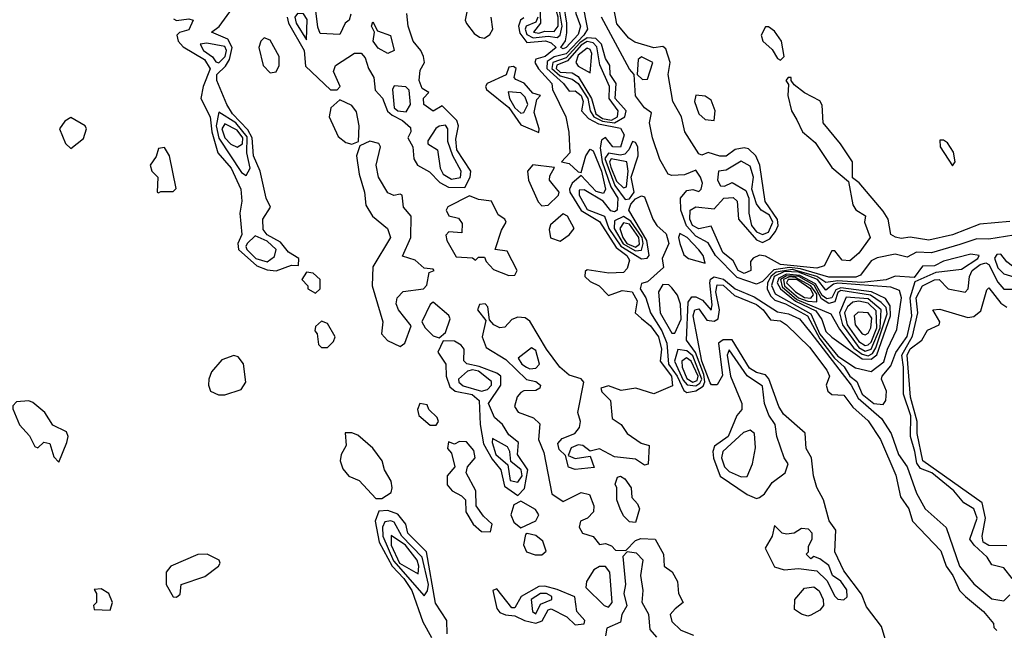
# Model space of a CAD drawing. Extents: x 2889633 to 3052318, y 540750 to 918690.
# Tile 652 of 656: x 2966085 to 2969346, y 861083 to 863107. Entities that reach past the tile are written whole.
import ezdxf

# ---------------------------------------------------------------- set-up
doc = ezdxf.new("R2010")
doc.units = 0

msp = doc.modelspace()

# ---------------------------------------------------------------- linework, layer by layer
at = {"layer": '0CON02XD'}
for points in [[(2967885, 863010), (2967877.5, 863015), (2967893, 863037), (2967896.9, 863063.1), (2967897.5, 863095), (2967886.9, 863156.9), (2967846.5, 863215), (2967865, 863252), (2967875, 863252), (2967880, 863245), (2967897.5, 863197.5), (2967922, 863165), (2967927.3, 863127.3), (2967942.9, 863085), (2967935, 863058), (2967895, 863014.3), (2967885, 863010)], [(2967805, 863062.5), (2967825, 863068.9), (2967855, 863067.8), (2967868.7, 863085), (2967868.4, 863115), (2967857.6, 863155), (2967835, 863180.8), (2967815, 863191.2), (2967807.6, 863155), (2967810, 863095), (2967787.5, 863065), (2967805, 863062.5)], [(2966935, 862273.8), (2966985, 862292.5), (2967008.3, 862291.7), (2967010, 862315), (2966975.9, 862335.9), (2966949.4, 862369.4), (2966905, 862393.3), (2966891.1, 862411.1), (2966890.6, 862445), (2966916.2, 862485), (2966902, 862515), (2966881.2, 862605), (2966859.4, 862655), (2966855.4, 862715.4), (2966841.2, 862741.2), (2966790, 862795), (2966771.2, 862825), (2966738.6, 862905), (2966738, 862925), (2966767.3, 862952.7), (2966780.5, 862975), (2966789.1, 863015), (2966775, 863042.5), (2966720, 863065), (2966745.8, 863084.2), (2966790, 863145)], [(2967569.2, 863149.2), (2967560.6, 863105), (2967564.5, 863094.5), (2967590.6, 863060.6), (2967608.3, 863048.3), (2967625, 863045.8), (2967642.5, 863057.5), (2967651.9, 863075), (2967646.2, 863115)], [(2967801.4, 863115), (2967795, 863098.9), (2967762.9, 863085), (2967758.9, 863075), (2967765, 863057.5), (2967786.1, 863046.1), (2967835, 863052.3), (2967865, 863047.8), (2967875.6, 863055), (2967881.6, 863085), (2967871, 863151)], [(2967948.6, 863165), (2967965.8, 863075), (2967953.5, 863055), (2967895, 862993.3), (2967855, 862983.1), (2967831.7, 862968.3), (2967831.1, 862945), (2967886, 862895), (2967905, 862870), (2967925, 862871.2), (2967945, 862855.8), (2967951.4, 862835), (2967946.2, 862805), (2967969.6, 862779.6), (2968001.8, 862761.8), (2968075, 862747.5), (2968087.1, 862725), (2968075, 862683.8), (2968050, 862685), (2968025, 862716.7), (2968012.3, 862707.7), (2968008.3, 862681.7), (2968014.1, 862635), (2968042.9, 862552.9), (2968066.4, 862515), (2968064.2, 862475.8), (2968055, 862470), (2968043.1, 862473.1), (2968017.5, 862505), (2967955, 862542.5), (2967938.3, 862541.7), (2967938.6, 862525), (2967965, 862477.8), (2968022.5, 862455), (2968036.9, 862415), (2968076.5, 862356.5), (2968145, 862313.8), (2968163.9, 862316.1), (2968170, 862325), (2968162.3, 862375), (2968102.5, 862475), (2968109.6, 862495), (2968125, 862512.5), (2968145, 862522.9), (2968155, 862520), (2968181.9, 862445), (2968195, 862424), (2968226.6, 862396.6), (2968235.7, 862365), (2968213.3, 862315), (2968217.5, 862285), (2968165, 862237.5), (2968145, 862232.5), (2968140, 862215), (2968159.2, 862185), (2968174.2, 862135), (2968211.5, 862075), (2968228.1, 862035), (2968234.4, 861965), (2968262.9, 861925), (2968285, 861878), (2968295, 861871.2), (2968325, 861876.7), (2968348.5, 861891.5), (2968354.2, 861905.8), (2968350.8, 861930.8), (2968323.7, 862003.7), (2968294.2, 862045), (2968299.4, 862170.6), (2968311.7, 862188.3), (2968325, 862188), (2968346.9, 862176.9), (2968375.7, 862144.3), (2968378.8, 862161.2), (2968370.6, 862235), (2968373.5, 862246.5), (2968385, 862254.3), (2968416.3, 862246.3), (2968455, 862214.4), (2968517.8, 862187.8), (2968595, 862138.8), (2968631.7, 862131.7), (2968667.5, 862115), (2968705, 862068.8)], [(2968658.8, 862775), (2968678, 862735), (2968719.3, 862699.3), (2968775, 862616.2), (2968830.7, 862570.7), (2968845, 862492.5), (2968855, 862476.7), (2968886.7, 862456.7), (2968883.3, 862435), (2968902, 862385), (2968865, 862333.3), (2968835, 862307.5), (2968809.3, 862309.3), (2968785, 862340), (2968775, 862340), (2968749.5, 862290.5), (2968725, 862283.1), (2968605, 862295.7), (2968555, 862323.3), (2968535, 862326.7), (2968515, 862316.7), (2968506.2, 862305), (2968506.7, 862275), (2968485, 862265.8), (2968464.3, 862275), (2968447.8, 862307.8), (2968414.2, 862335), (2968375, 862422.5), (2968335, 862414), (2968313.1, 862425), (2968304.4, 862445.6), (2968306.2, 862475), (2968325, 862486.2), (2968385, 862480), (2968417.5, 862515), (2968447.7, 862517.7), (2968461.2, 862505), (2968466.2, 862445), (2968525, 862377.5), (2968545, 862368), (2968570, 862380), (2968588.1, 862405), (2968596.9, 862425), (2968594.6, 862444.6), (2968554.5, 862504.5), (2968536.2, 862625), (2968523.3, 862655), (2968498.6, 862678.6), (2968485, 862682), (2968455, 862676.7), (2968425, 862654), (2968404.1, 862654.1), (2968365, 862666.7), (2968345, 862657.5), (2968335, 862662.5), (2968288.6, 862735), (2968277.5, 862785), (2968248.6, 862835), (2968232.5, 862925), (2968240, 862965), (2968225, 863010), (2968215, 863017.5), (2968185, 863013.3), (2968122.3, 863032.3), (2968102.5, 863045), (2968062.7, 863092.7), (2968053.3, 863145)], [(2966595, 863110), (2966605, 863103.8), (2966645, 863110), (2966660, 863105), (2966645, 863073.3), (2966615, 863063.8), (2966606.2, 863055), (2966610, 863035), (2966627, 863017), (2966697.5, 862975), (2966716, 862944), (2966693.1, 862885), (2966685.7, 862845), (2966716.5, 862785), (2966721.5, 862735), (2966741.4, 862665), (2966785.6, 862615), (2966817.5, 862545), (2966820.6, 862505), (2966814.3, 862465), (2966820.8, 862395), (2966807.8, 862365), (2966810, 862345), (2966871.1, 862291.1), (2966905, 862277.5), (2966935, 862273.8)], [(2966971.1, 863115), (2966975.6, 863095), (2967026.9, 863005), (2967032.1, 862952.1), (2967115, 862873.8), (2967136.4, 862873.6), (2967146.7, 862885), (2967124.2, 862935), (2967131.2, 862955), (2967194.1, 862995.9), (2967215.8, 862995.8), (2967229.7, 862979.7), (2967240, 862945), (2967258, 862915), (2967263, 862873), (2967287, 862847), (2967303.8, 862803.8), (2967319.3, 862790.7), (2967352.6, 862772.6), (2967379.2, 862749.2), (2967381.2, 862735), (2967371.2, 862715), (2967387.1, 862685), (2967390.8, 862645), (2967402.5, 862625), (2967442.3, 862602.3), (2967477.1, 862567.1), (2967505, 862552), (2967560, 862550), (2967577.1, 862585), (2967579.2, 862605), (2967532.5, 862675), (2967529.7, 862710.3), (2967538.1, 862755), (2967532.6, 862772.6), (2967485, 862821.2), (2967455, 862803.8), (2967423.8, 862825), (2967423, 862847), (2967440, 862865), (2967418.3, 862878.3), (2967408, 862905), (2967411.2, 862938.8), (2967426, 862965), (2967422.5, 862985), (2967414.2, 863005), (2967388, 863035), (2967372, 863085), (2967366.9, 863126.9)], [(2967035, 863040), (2967037, 863107), (2967025.5, 863125.5), (2967005, 863127.5), (2966996, 863115), (2967000.8, 863095), (2967035, 863040)], [(2967182, 863125), (2967176.7, 863105), (2967163.3, 863095), (2967145, 863057.5), (2967080.7, 863060.7), (2967072.3, 863082.3), (2967065.8, 863135.8)], [(2967755, 863112.5), (2967744.4, 863105.6), (2967737.8, 863085), (2967742.1, 863062.1), (2967765, 863030.8), (2967826.2, 863036.2), (2967845, 863030), (2967862.5, 863015), (2967825.8, 862985), (2967794.3, 862975.7), (2967791.2, 862965), (2967803.2, 862943.2), (2967847.5, 862895), (2967850, 862875), (2967894.2, 862785), (2967903.9, 862733.9), (2967907.5, 862665), (2967880, 862635), (2967905, 862630), (2967935, 862602.5), (2967945, 862600), (2967960, 862655), (2967975, 862677.5), (2967985, 862672.5), (2968012.7, 862605), (2968025.6, 862545), (2968019.1, 862530.9), (2967995, 862536.9), (2967945, 862590), (2967915.5, 862564.5), (2967905.8, 862545), (2967907.5, 862535), (2967944.5, 862474.5), (2968005, 862438), (2968061.2, 862351.2), (2968096, 862325), (2968105, 862310), (2968097.7, 862282.3), (2968085, 862268.8), (2968037, 862267), (2967965, 862277.5), (2967958.3, 862271.7), (2967957.5, 862255), (2967975, 862238.8), (2968004.4, 862224.4), (2968035, 862192.5), (2968080.6, 862209.4), (2968113.8, 862205), (2968130.8, 862175), (2968123.8, 862135), (2968145, 862116.2), (2968175, 862092.5), (2968201.5, 862055), (2968211.1, 862015), (2968206.9, 861975), (2968244.4, 861925), (2968247.1, 861892.9), (2968185, 861866.2), (2968125.8, 861885.8), (2968077.7, 861877.7), (2968035, 861893.3), (2968010, 861885), (2968013.6, 861873.6), (2968042.5, 861845), (2968047.5, 861785), (2968077.5, 861765), (2968097.5, 861735), (2968143, 861703), (2968170, 861695), (2968167, 861633), (2968155, 861630), (2968125, 861650), (2968055, 861657.5), (2968005, 861683.8), (2967975, 861676.7), (2967950, 861695), (2967935, 861698), (2967912.2, 861687.8), (2967901.7, 861661.7), (2967925, 861652.5), (2967975, 861660), (2967987.5, 861622.5), (2967925, 861616), (2967903.4, 861623.4), (2967892.5, 861662.5), (2967872.4, 861682.4), (2967867.7, 861702.3), (2967881.7, 861718.3), (2967923.3, 861735), (2967938.8, 861755), (2967942.5, 861775), (2967933.8, 861805), (2967953.3, 861905), (2967945, 861916.7), (2967905, 861928), (2967873.8, 861955), (2967830, 862015), (2967775, 862107.5), (2967758.8, 862118.8), (2967735, 862120.8), (2967715, 862112.9), (2967692.1, 862087.9), (2967675, 862085.6), (2967656, 862095), (2967641.7, 862111.7), (2967635.8, 862155), (2967626.7, 862165), (2967607.7, 862162.3), (2967601.2, 862145), (2967629.3, 862109.3), (2967617.3, 862055), (2967630.4, 862020.4), (2967695, 861980), (2967764, 861914), (2967795, 861907.5), (2967810, 861895), (2967807.5, 861885), (2967795, 861877.5), (2967755, 861876.7), (2967745, 861871.2), (2967733.2, 861856.8), (2967724.1, 861824.1), (2967735.7, 861805.7), (2967786.9, 861786.9), (2967807.7, 861767.7), (2967804, 861715), (2967821.7, 861671.7), (2967848, 861535), (2967885, 861510), (2967945, 861539.2), (2967972.9, 861532.9), (2967987.1, 861495), (2967985.8, 861475), (2967965.8, 861454.2), (2967942.5, 861445), (2967938, 861425), (2967948.8, 861405), (2967984.1, 861394.1), (2968005, 861367.5), (2968025, 861370), (2968045, 861362.5), (2968058.3, 861348.3), (2968093, 861347), (2968125, 861380), (2968142.5, 861387.5), (2968190, 861385), (2968217.5, 861335), (2968220, 861295), (2968246.4, 861276.4), (2968263.8, 861245), (2968266.7, 861205), (2968282.5, 861175), (2968256, 861154)], [(2969377.3, 862392.7), (2969295, 862378.8), (2969255, 862380), (2969198.6, 862361.4), (2969105, 862334), (2969055, 862336.2), (2969025, 862320), (2968985, 862330), (2968925, 862317.5), (2968905, 862307.5), (2968869.7, 862260.3), (2968855, 862253.1), (2968765, 862253.5), (2968670.8, 862280.8), (2968635, 862284.8), (2968582.9, 862277.1), (2968545, 862239.2), (2968525, 862230), (2968462, 862252), (2968389.2, 862325), (2968365, 862366.7), (2968325, 862389.4), (2968293.3, 862423.3), (2968274.4, 862475), (2968274, 862515), (2968295, 862540), (2968315, 862543.3), (2968335, 862537.5), (2968342.5, 862545), (2968346.7, 862565), (2968340, 862585), (2968325, 862607.5), (2968287.5, 862592.5), (2968245, 862590), (2968233.3, 862595), (2968205, 862643.3), (2968180.8, 862715), (2968171.2, 862765), (2968177.5, 862797.5), (2968154.1, 862814.1), (2968124.4, 862854.4), (2968120, 862925), (2968105, 862942.5), (2968012, 863115)], [(2967305, 862994.3), (2967272.6, 863012.6), (2967256.2, 863035), (2967260, 863065), (2967250, 863085), (2967255, 863100), (2967270, 863070), (2967313.8, 863053.8), (2967326, 863005), (2967305, 862994.3)], [(2968605, 862972.5), (2968617.5, 862985), (2968608.8, 863035), (2968585, 863068.8), (2968565, 863083.3), (2968555, 863082.5), (2968541.2, 863055), (2968546.7, 863035), (2968577.7, 863007.7), (2968595, 862977.5), (2968605, 862972.5)], [(2966915, 862930.8), (2966935, 862933.8), (2966944.2, 862955), (2966944.2, 862985), (2966915, 863038.8), (2966895, 863046.2), (2966884, 863035), (2966877.5, 863015), (2966891.9, 862955), (2966915, 862930.8)], [(2968055, 862764.7), (2968090, 862785), (2968093.8, 862805), (2968057.5, 862845), (2968061.2, 862895), (2968040.8, 862925), (2968040, 862955), (2968025, 862977.5), (2968012.5, 863025), (2967993.8, 863043.8), (2967965, 863046.2), (2967940.5, 863029.5), (2967895, 862980.3), (2967850.5, 862965), (2967848.2, 862945), (2967875, 862920), (2967915, 862909.4), (2967935, 862895.6), (2967966.6, 862845), (2967974.5, 862805), (2967987.1, 862785), (2968015, 862770), (2968055, 862764.7)], [(2966745, 862964), (2966765.5, 862985), (2966770, 863005), (2966765, 863018), (2966705, 863028.6), (2966682.5, 863025), (2966693.8, 863005), (2966723.3, 862983.3), (2966735, 862966.7), (2966745, 862964)], [(2968045, 862773.8), (2968065.4, 862785), (2968067.9, 862805), (2968037.1, 862845), (2968038.8, 862885), (2968006.9, 862956.9), (2967996.2, 863016.2), (2967985, 863030.4), (2967965, 863034.8), (2967945, 863022.5), (2967899.5, 862970.5), (2967863.8, 862956.2), (2967862.5, 862945), (2967875, 862932.8), (2967915, 862930), (2967935, 862918.5), (2967979.1, 862845), (2967993.3, 862795), (2968015, 862779.1), (2968045, 862773.8)], [(2967975, 862930), (2967980.6, 862995), (2967975, 863008.2), (2967965, 863012.5), (2967935, 862988.9), (2967926.8, 862965), (2967935, 862952.9), (2967975, 862930)], [(2968148.3, 862908.3), (2968165, 862910), (2968182.5, 862965), (2968145, 862983.3), (2968133.3, 862975), (2968130, 862925), (2968148.3, 862908.3)], [(2967805, 862732.5), (2967806.2, 862745), (2967788.8, 862798.8), (2967798.3, 862841.7), (2967810, 862855), (2967785, 862863.3), (2967756.4, 862896.4), (2967728.3, 862908.3), (2967723.3, 862915), (2967730, 862945), (2967721.2, 862951.2), (2967705, 862948.8), (2967695.9, 862924.1), (2967633.8, 862895), (2967628, 862885), (2967631.2, 862875), (2967705, 862815.7), (2967745, 862758), (2967805, 862732.5)], [(2969365, 862438), (2969265, 862428.8), (2969175, 862394), (2969096.4, 862376.4), (2969035, 862386), (2969005, 862381.2), (2968986.1, 862386.1), (2968970, 862395), (2968961.2, 862445), (2968945, 862472.5), (2968865.9, 862565.9), (2968843, 862583), (2968843.8, 862635), (2968804, 862695), (2968746.2, 862765), (2968743, 862823), (2968735, 862837.5), (2968684.4, 862864.4), (2968650.7, 862890.7), (2968640, 862905), (2968640, 862915), (2968630, 862915), (2968622.5, 862905), (2968631.7, 862891.7), (2968628.8, 862855), (2968641.2, 862805), (2968658.8, 862775)], [(2967365, 862801.2), (2967380, 862825), (2967375, 862873.3), (2967364.1, 862884.1), (2967325, 862887.5), (2967320, 862875), (2967326, 862815), (2967337.5, 862805), (2967365, 862801.2)], [(2967745, 862796.9), (2967755, 862799.2), (2967768.5, 862825), (2967759.8, 862849.8), (2967745, 862864.2), (2967702.5, 862867.5), (2967707.5, 862845), (2967725, 862814.4), (2967745, 862796.9)], [(2968385, 862772.5), (2968388.8, 862805), (2968375, 862840), (2968355, 862853.3), (2968325, 862856.7), (2968320, 862835), (2968334.2, 862794.2), (2968355, 862776.2), (2968385, 862772.5)], [(2967185, 862693.8), (2967207.5, 862702.5), (2967209.4, 862755), (2967201.2, 862801.2), (2967185, 862822.5), (2967145, 862841.2), (2967115.6, 862814.4), (2967110.6, 862785), (2967139.7, 862719.7), (2967165, 862700), (2967185, 862693.8)], [(2966255, 862680), (2966296.8, 862713.2), (2966306.2, 862745), (2966302.5, 862755), (2966255, 862782.5), (2966235, 862770), (2966216.7, 862745), (2966236.4, 862696.4), (2966255, 862680)], [(2966835, 862590), (2966848.1, 862615), (2966837.5, 862665), (2966838.3, 862718.3), (2966801.1, 862765), (2966745, 862800), (2966735.4, 862755), (2966745, 862714), (2966819.7, 862599.7), (2966835, 862590)], [(2966805, 862684), (2966822.9, 862695), (2966824.4, 862715), (2966805, 862740.6), (2966765, 862761.2), (2966754.4, 862745), (2966764.4, 862715), (2966785, 862694.2), (2966805, 862684)], [(2967515, 862578.6), (2967545, 862584), (2967547.5, 862605), (2967519.4, 862655), (2967503.1, 862703.1), (2967503.3, 862745), (2967495, 862756.7), (2967475, 862753.3), (2967463.8, 862746.2), (2967436.7, 862705), (2967437.5, 862695), (2967469.2, 862675), (2967478.1, 862615), (2967487.5, 862595), (2967515, 862578.6)], [(2966545, 862532.5), (2966552.5, 862537.5), (2966593, 862537), (2966603.3, 862546.7), (2966581.2, 862655), (2966565, 862682.5), (2966545, 862680), (2966536.7, 862653.3), (2966517.5, 862625), (2966522.5, 862605), (2966542.5, 862585), (2966540, 862535), (2966545, 862532.5)], [(2967345, 862023.3), (2967361.2, 862035), (2967381.7, 862091.7), (2967340, 862145), (2967332, 862165), (2967335.8, 862185), (2967355, 862205.8), (2967422.5, 862215), (2967433.3, 862226.7), (2967441.7, 862268.3), (2967457.5, 862275), (2967455, 862280), (2967425, 862283.3), (2967395, 862310), (2967353, 862323), (2967380.8, 862385), (2967382, 862455), (2967356, 862485), (2967352.5, 862525), (2967345, 862528.8), (2967323.9, 862523.9), (2967305, 862532.5), (2967273.8, 862585), (2967265.9, 862624.1), (2967280, 862685), (2967275, 862696.7), (2967245, 862703.8), (2967211.7, 862688.3), (2967200.8, 862655), (2967210, 862595), (2967227.5, 862535), (2967231.4, 862491.4), (2967254, 862455), (2967303.8, 862415), (2967313.3, 862385), (2967255, 862287.5), (2967252.5, 862225), (2967287.5, 862105), (2967284, 862065), (2967303.4, 862043.4), (2967345, 862023.3)], [(2968090.3, 862510.3), (2968105, 862513.3), (2968120, 862535), (2968110.3, 862585), (2968134, 862655), (2968132.5, 862685), (2968125, 862700), (2968115, 862702.5), (2968102.9, 862675), (2968088.9, 862661.1), (2968075, 862657.3), (2968035, 862664.4), (2968023.4, 862646.6), (2968056.6, 862556.6), (2968090.3, 862510.3)], [(2969175, 862622.5), (2969183.3, 862635), (2969177.7, 862667.7), (2969158.3, 862698.3), (2969145, 862707.5), (2969133, 862707), (2969133.3, 862685), (2969175, 862622.5)], [(2967815, 862490), (2967835, 862492), (2967870, 862525), (2967872, 862535), (2967840, 862575), (2967840.5, 862589.5), (2967857, 862617), (2967784.2, 862625.8), (2967767.5, 862605), (2967770.8, 862575), (2967802.6, 862502.6), (2967815, 862490)], [(2968085, 862549.4), (2968095, 862552.5), (2968100.8, 862605), (2968096, 862635), (2968044, 862646), (2968039.1, 862635), (2968042.7, 862617.3), (2968061.3, 862571.3), (2968085, 862549.4)], [(2968545, 862394.5), (2968565, 862401.9), (2968580, 862435), (2968568.9, 862458.9), (2968541.2, 862475), (2968525.8, 862495.8), (2968510, 862545), (2968515.6, 862585), (2968505, 862621.2), (2968475, 862638), (2968425, 862607.5), (2968400, 862605), (2968396.7, 862575), (2968406.4, 862556.4), (2968420, 862555), (2968445, 862566.7), (2968490.5, 862540.5), (2968500, 862515), (2968500, 862465), (2968508.5, 862425), (2968525, 862403.3), (2968545, 862394.5)], [(2967705, 862258.8), (2967725, 862260), (2967732.5, 862275), (2967699.3, 862339.3), (2967660, 862345), (2967681.2, 862408.8), (2967696.2, 862435), (2967692.5, 862445), (2967670, 862460), (2967647.5, 862505), (2967605, 862511.2), (2967575, 862523.3), (2967503.6, 862486.4), (2967497.5, 862475), (2967507, 862457), (2967538.3, 862448.3), (2967550.7, 862430.7), (2967550, 862400), (2967507, 862403), (2967497, 862393), (2967500, 862375), (2967530.7, 862320.7), (2967585, 862317.5), (2967595, 862310), (2967605, 862320), (2967625, 862320), (2967630, 862305), (2967655, 862278.8), (2967705, 862258.8)], [(2967875, 862372.5), (2967905, 862393.3), (2967921.2, 862415), (2967900, 862455), (2967885, 862463.3), (2967843.6, 862426.4), (2967839.3, 862410.7), (2967843.6, 862383.6), (2967875, 862372.5)], [(2968125, 862340.3), (2968145, 862342.9), (2968150.6, 862365), (2968146.4, 862385), (2968109.3, 862439.3), (2968085, 862454.4), (2968055, 862440), (2968053.6, 862415), (2968084.1, 862364.1), (2968125, 862340.3)], [(2968125, 862352.4), (2968137.7, 862362.3), (2968135.8, 862385), (2968105, 862428.5), (2968085, 862433.3), (2968072.7, 862415), (2968082.5, 862385), (2968096.2, 862365), (2968125, 862352.4)], [(2969464, 862214), (2969495, 862214.1), (2969565, 862258.8), (2969579.6, 862275), (2969585.9, 862295), (2969560, 862385), (2969535, 862422), (2969505, 862430.8), (2969485, 862429.2), (2969465, 862416.2), (2969431.2, 862375), (2969430, 862355), (2969445.3, 862305.3), (2969435, 862260), (2969425, 862256.2), (2969411.2, 862261.2), (2969354.4, 862304.4), (2969335, 862330), (2969321.7, 862328.3), (2969314, 862316), (2969325, 862283.8), (2969344.3, 862264.3), (2969425, 862240), (2969464, 862214)], [(2966905, 862304.4), (2966928.7, 862321.3), (2966934.2, 862345), (2966905, 862372.2), (2966865, 862390), (2966838.8, 862365), (2966834.2, 862355), (2966838, 862345), (2966867.5, 862315), (2966905, 862304.4)], [(2968355, 862300), (2968348.8, 862325), (2968335, 862343.3), (2968296.2, 862385), (2968271.7, 862398.3), (2968267.5, 862385), (2968271.2, 862365), (2968285, 862327.5), (2968300, 862315), (2968355, 862300)], [(2968945, 861831.2), (2968954, 861845), (2968956, 861875), (2968940, 861915), (2968941.2, 861925), (2968970.8, 861959.2), (2968986.6, 862003.4), (2969025, 862056.2), (2969039.6, 862125), (2969034.3, 862185), (2969051.2, 862238.8), (2969120.3, 862269.7), (2969205, 862280), (2969258.8, 862315), (2969262.5, 862325), (2969235, 862330), (2969145, 862306), (2969115, 862291.2), (2969075, 862290), (2969047.5, 862252.5), (2968985, 862256.7), (2968955, 862244.2), (2968873.9, 862236.1), (2968795, 862241.6), (2968755, 862235.5), (2968725.2, 862255.2), (2968645, 862278.2), (2968590.5, 862269.5), (2968573.8, 862256.2), (2968562.1, 862235), (2968560.6, 862215), (2968571.8, 862191.8), (2968586.7, 862176.7), (2968622, 862165), (2968694.7, 862124.7), (2968735, 862048.9), (2968784.3, 861984.3), (2968815.9, 861955.9), (2968834.7, 861924.7), (2968857.4, 861907.4), (2968875.7, 861865), (2968913.8, 861835), (2968945, 861831.2)], [(2969372.5, 861255), (2969345, 861290), (2969305, 861300), (2969290, 861325), (2969246, 861365), (2969232.5, 861385), (2969256, 861455), (2969245.8, 861485.8), (2969212.5, 861505), (2969178.8, 861545), (2969106, 861605), (2969068.8, 861618.8), (2969056.7, 861636.7), (2969049.4, 861675), (2969035.7, 861725.7), (2969036.6, 861793.4), (2969012.5, 861865), (2969012.5, 861955), (2969006.4, 861995), (2969042.5, 862057.5), (2969060, 862135), (2969054.5, 862185), (2969075, 862224), (2969115, 862244), (2969130, 862245), (2969160, 862215), (2969216.2, 862203.8), (2969226.7, 862215), (2969231.2, 862255), (2969240, 862275), (2969266.2, 862295), (2969285, 862300.6), (2969295.4, 862295.4), (2969325, 862236.2), (2969345, 862213.8), (2969385, 862214)], [(2967065, 862200), (2967080, 862215), (2967080, 862245), (2967057, 862267), (2967035, 862270), (2967020, 862245), (2967040, 862225), (2967040, 862215), (2967065, 862200)], [(2968905, 861940.8), (2968947.5, 861972.5), (2968958.9, 862015), (2968990.7, 862079.3), (2969005.6, 862185), (2968999.2, 862209.2), (2968970.6, 862220.6), (2968795, 862233), (2968780.3, 862229.7), (2968755, 862210), (2968727.7, 862245), (2968665, 862269.7), (2968618.2, 862271.8), (2968584.3, 862255.7), (2968575.3, 862225.3), (2968587.8, 862197.7), (2968705, 862131.5), (2968734.8, 862064.8), (2968795, 861990.9), (2968852.9, 861952.9), (2968905, 861940.8)], [(2968905, 861981.1), (2968923.7, 861996.3), (2968969.4, 862125), (2968967.8, 862157.8), (2968952.3, 862182.3), (2968906.2, 862205), (2968805, 862218.1), (2968788.4, 862211.6), (2968775, 862184.6), (2968758.1, 862181.9), (2968743, 862193), (2968721.2, 862231.2), (2968668.6, 862258.6), (2968625, 862263.3), (2968599.7, 862250.3), (2968594.3, 862235), (2968604.5, 862214.5), (2968655, 862173.5), (2968721.9, 862141.9), (2968742.4, 862112.4), (2968755, 862072.9), (2968775, 862054.3), (2968875, 861983.1), (2968905, 861981.1)], [(2968255, 862067.5), (2968275.5, 862114.5), (2968274.3, 862164.3), (2968263.8, 862193.8), (2968245, 862217.5), (2968235, 862227.5), (2968215, 862228.8), (2968201.2, 862205), (2968206, 862135), (2968245, 862067.5), (2968255, 862067.5)], [(2968961.3, 861021.3), (2968940, 861095), (2968890.3, 861160.3), (2968873, 861203), (2968815, 861280), (2968785, 861342.5), (2968788.8, 861415), (2968766.2, 861446.2), (2968747.5, 861515), (2968725.9, 861555.9), (2968714, 861595), (2968708, 861655), (2968690, 861685), (2968686.7, 861736.7), (2968615, 861798.8), (2968599.2, 861825), (2968566.7, 861916.7), (2968555, 861929.2), (2968525, 861936.9), (2968502.2, 861952.2), (2968445, 862045.8), (2968415, 862046), (2968400, 862035), (2968413.2, 861926.8), (2968395, 861896.2), (2968376, 861896), (2968372.5, 861902.5), (2968344.1, 861975), (2968316, 862125), (2968321.2, 862145), (2968335, 862148), (2968361.1, 862111.1), (2968385, 862107.5), (2968398.8, 862115), (2968403.5, 862145), (2968391.2, 862205), (2968395, 862228), (2968415, 862226.5), (2968452.5, 862192.5), (2968525, 862162.5), (2968547.1, 862145), (2968571.9, 862111.9), (2968605, 862108.1), (2968625, 862095.8), (2968701.3, 862021.3), (2968758.8, 861945), (2968767.5, 861925), (2968755.8, 861895), (2968761.4, 861875), (2968775, 861864.4), (2968815, 861862.5), (2968845, 861822.5), (2968895, 861777.5), (2968936.7, 861715), (2968987, 861597), (2969002.5, 861525), (2969030, 861485), (2969042.5, 861445), (2969136.1, 861346.1), (2969153.3, 861295), (2969176.2, 861265), (2969197.5, 861215), (2969217.5, 861195), (2969277.5, 861145), (2969310, 861105), (2969311.7, 861091.7), (2969321.7, 861081.7)], [(2968895, 861992.7), (2968909.7, 862000.3), (2968921, 862019), (2968958, 862132), (2968955, 862152.5), (2968938.8, 862168.8), (2968903.1, 862193.1), (2968805, 862208.6), (2968795, 862202.5), (2968785, 862172), (2968765, 862166.2), (2968741.2, 862181.2), (2968716.3, 862226.3), (2968665.3, 862255), (2968625, 862258), (2968604.9, 862245.1), (2968611, 862221), (2968659.4, 862179.4), (2968771.2, 862131.2), (2968800.4, 862080.4), (2968848.3, 862018.3), (2968875, 861997.5), (2968895, 861992.7)], [(2968725, 862171.9), (2968725, 862196.7), (2968705, 862224.7), (2968655, 862252.4), (2968635, 862254.1), (2968614.7, 862245), (2968618.8, 862225), (2968665, 862184.3), (2968695, 862173.5), (2968725, 862171.9)], [(2968705, 862184), (2968714.5, 862195), (2968705, 862213.6), (2968659.1, 862245), (2968630, 862245), (2968625, 862234.5), (2968655, 862204.1), (2968685, 862186.2), (2968705, 862184)], [(2969355, 861363.3), (2969295, 861364.2), (2969276.2, 861375), (2969272.5, 861395), (2969284.4, 861455), (2969272.5, 861505), (2969076.7, 861645), (2969057.5, 861735), (2969057.8, 861775), (2969035.6, 861855), (2969024.5, 861995), (2969035, 862015.6), (2969073.3, 862045), (2969092, 862078), (2969130, 862095), (2969132.5, 862105), (2969110, 862145), (2969133, 862147), (2969225, 862120), (2969245, 862122.5), (2969268.3, 862141.7), (2969288.3, 862211.7), (2969295, 862217.5), (2969335, 862166.7), (2969355, 862153.3)], [(2967475, 862052.5), (2967495, 862070), (2967510.8, 862115), (2967506.4, 862126.4), (2967455, 862170), (2967445, 862162.5), (2967416.7, 862105), (2967428, 862085), (2967455, 862058.8), (2967475, 862052.5)], [(2968885, 862007.9), (2968905, 862014.5), (2968934.7, 862085), (2968938.1, 862145), (2968895, 862181.5), (2968822.7, 862187.3), (2968800, 862135), (2968810.8, 862095), (2968865, 862020.4), (2968885, 862007.9)], [(2968885, 862026.5), (2968895, 862028.5), (2968905, 862038.1), (2968924.2, 862085), (2968921.7, 862141.7), (2968895, 862166.8), (2968865, 862173.2), (2968845, 862170), (2968826.5, 862155), (2968817.1, 862135), (2968825.3, 862095), (2968865, 862039.5), (2968885, 862026.5)], [(2968885, 862062.1), (2968895, 862067.8), (2968904.1, 862085), (2968907.2, 862117.2), (2968895, 862135.4), (2968862.8, 862137.2), (2968849.5, 862125), (2968852, 862095), (2968875, 862065.5), (2968885, 862062.1)], [(2967105, 862020), (2967125, 862040), (2967130, 862055), (2967105, 862100), (2967085, 862107.5), (2967065, 862090), (2967062.5, 862075), (2967070, 862065), (2967075, 862030), (2967085, 862020), (2967105, 862020)], [(2968705, 862068.8), (2968839.4, 861895), (2968862.5, 861852.5), (2968940, 861785), (2968972, 861735), (2968995.8, 861665), (2969024.3, 861624.3), (2969055, 861537.5), (2969084, 861485), (2969153.6, 861423.6), (2969198, 861295), (2969245, 861236.7), (2969305, 861187.5), (2969345, 861180), (2969365, 861200)], [(2967735, 861530), (2967756.7, 861553.3), (2967768.6, 861615), (2967734.3, 861665), (2967737.5, 861705), (2967705, 861731.2), (2967684, 861765), (2967657.7, 861787.7), (2967637.5, 861835), (2967678.6, 861895), (2967678.8, 861925), (2967665.6, 861935.6), (2967607.5, 861957.5), (2967565.9, 861965.9), (2967556.2, 861976.2), (2967557.5, 862015), (2967547.9, 862027.9), (2967525, 862040.6), (2967488.3, 862041.7), (2967470, 862005), (2967496.2, 861965), (2967497.5, 861925), (2967510, 861890), (2967527.5, 861875), (2967584.3, 861864.3), (2967607.5, 861845), (2967610.6, 861765), (2967621.3, 861701.3), (2967650, 861650), (2967678.6, 861615), (2967690.9, 861560.9), (2967735, 861530)], [(2967775, 861949.2), (2967795, 861951.2), (2967806.7, 861965), (2967795, 862010), (2967780.7, 862019.3), (2967736.7, 861985), (2967748.8, 861965), (2967763.3, 861955), (2967775, 861949.2)], [(2968325, 861893.3), (2968338.4, 861901.6), (2968344.2, 861915), (2968315, 861992.9), (2968295, 862008.9), (2968265, 862013.3), (2968254.4, 861975), (2968282.4, 861912.4), (2968295.9, 861895.9), (2968325, 861893.3)], [(2968525, 861520), (2968535, 861522.5), (2968552.5, 861535), (2968577, 861573), (2968620, 861605), (2968630, 861635), (2968617.5, 861655), (2968593.3, 861725), (2968587.5, 861765), (2968566.4, 861796.4), (2968552.5, 861835), (2968545, 861892.5), (2968495, 861926), (2968435, 862012.5), (2968428.8, 861995), (2968439.2, 861925), (2968477.5, 861835), (2968477.5, 861815), (2968460, 861795), (2968431.2, 861725), (2968386.8, 861693.2), (2968380.8, 861675), (2968383.1, 861653.1), (2968405, 861593.3), (2968495, 861533.3), (2968525, 861520)], [(2966743.6, 861863.6), (2966765, 861863.8), (2966818.8, 861881.2), (2966833.8, 861905), (2966826, 861966), (2966808.8, 861988.8), (2966795, 861993.3), (2966755, 861978.8), (2966720.6, 861939.4), (2966711.2, 861915), (2966710, 861895), (2966717.5, 861875), (2966743.6, 861863.6)], [(2968315, 861904.7), (2968329, 861911), (2968332, 861925), (2968309.6, 861975), (2968293.6, 861986.4), (2968278.6, 861975), (2968279.1, 861955), (2968295, 861917.1), (2968315, 861904.7)], [(2967615, 861875.7), (2967635, 861880.8), (2967647.5, 861895), (2967647.9, 861907.9), (2967605, 861942.1), (2967585, 861946.2), (2967568.2, 861941.8), (2967538.8, 861915), (2967540, 861905), (2967553.6, 861893.6), (2967615, 861875.7)], [(2966215, 861640), (2966241.2, 861705), (2966246.2, 861725), (2966240.7, 861740.7), (2966195, 861762.5), (2966168.8, 861805), (2966128.3, 861838.3), (2966115, 861843.8), (2966075, 861840), (2966063, 861827), (2966063, 861817), (2966085, 861763.3), (2966117.3, 861727.3), (2966135, 861692.5), (2966145, 861687.5), (2966165, 861706.7), (2966185, 861702.5), (2966198.3, 861658.3), (2966215, 861640)], [(2967465, 861762.5), (2967472.5, 861775), (2967468.3, 861788.3), (2967440, 861815), (2967435, 861830), (2967410, 861835), (2967402.5, 861815), (2967407.5, 861795), (2967445, 861762.5), (2967465, 861762.5)], [(2967285, 861520), (2967315, 861540), (2967318.8, 861555), (2967315, 861577.5), (2967293.8, 861615), (2967285.8, 861645), (2967255, 861686), (2967205, 861730), (2967185, 861737.5), (2967163, 861737), (2967166.7, 861695), (2967150, 861665), (2967146.2, 861645), (2967155, 861617.5), (2967175, 861593.3), (2967209.3, 861579.3), (2967265, 861520), (2967285, 861520)], [(2968475, 861592), (2968495, 861592.5), (2968512.5, 861635), (2968522.3, 861687.7), (2968518.8, 861735), (2968505, 861746.2), (2968482.1, 861737.9), (2968414.4, 861675.6), (2968410, 861655), (2968420, 861625), (2968435, 861609.2), (2968475, 861592)], [(2967645, 861408.8), (2967650, 861435), (2967621.3, 861461.3), (2967597.1, 861495), (2967595.8, 861545), (2967563.8, 861605), (2967568.8, 861625), (2967593.8, 861655), (2967589.1, 861679.1), (2967565, 861707.5), (2967541.7, 861708.3), (2967525, 861700), (2967505, 861707.5), (2967502.5, 861685), (2967515, 861670), (2967526.7, 861625), (2967500.8, 861595), (2967500.8, 861565), (2967518, 861545), (2967548.7, 861528.7), (2967561.2, 861515), (2967563.3, 861475), (2967587.1, 861435), (2967615, 861410.8), (2967645, 861408.8)], [(2967735, 861574), (2967748.9, 861595), (2967745.6, 861615), (2967712, 861642), (2967708.5, 861675), (2967700.5, 861690.5), (2967651.7, 861718.3), (2967650, 861705), (2967662.2, 861665), (2967701.7, 861631.7), (2967709.2, 861579.2), (2967735, 861574)], [(2968125, 861440), (2968105, 861442.5), (2968085, 861462.5), (2968073.8, 861485), (2968063.3, 861515), (2968062.5, 861555), (2968057, 861567), (2968065, 861590), (2968075, 861593.3), (2968090, 861585), (2968110, 861555), (2968113, 861523), (2968131.7, 861501.7), (2968137.5, 861485), (2968125, 861440)], [(2967745, 861422.5), (2967794.3, 861445.7), (2967804.2, 861465), (2967793.4, 861483.4), (2967745, 861511.2), (2967721.3, 861498.7), (2967711.5, 861465), (2967721.7, 861441.7), (2967745, 861422.5)], [(2967501.2, 861071.2), (2967500, 861115), (2967462.4, 861172.4), (2967432.5, 861342.5), (2967370.8, 861405), (2967363.8, 861435), (2967337.7, 861467.7), (2967305, 861480), (2967275, 861477.5), (2967262.9, 861445), (2967275.5, 861375), (2967318.8, 861295), (2967357.5, 861255), (2967384.4, 861215), (2967420.5, 861110.5), (2967448.6, 861058.6)], [(2967425, 861196.7), (2967436.4, 861213.6), (2967439.1, 861235), (2967418.5, 861325), (2967351.1, 861395), (2967325, 861440.8), (2967314.3, 861445.7), (2967295, 861442), (2967287.1, 861425), (2967288.2, 861395), (2967323, 861313), (2967425, 861196.7)], [(2968815, 861183.3), (2968826, 861194), (2968825, 861216.7), (2968805, 861246), (2968776.7, 861265), (2968765, 861297.5), (2968735, 861320), (2968715, 861327.5), (2968705, 861320), (2968690, 861335), (2968697.5, 861342.5), (2968698.3, 861361.7), (2968710, 861385), (2968710, 861405), (2968698.3, 861418.3), (2968675, 861420), (2968650, 861405), (2968625, 861401.2), (2968610, 861405), (2968585, 861430), (2968577.5, 861395), (2968553.8, 861355), (2968585, 861293.3), (2968617, 861283), (2968665, 861287.5), (2968725, 861280), (2968758.3, 861248.3), (2968785, 861196.2), (2968795, 861186.2), (2968815, 861183.3)], [(2967405, 861270), (2967407.1, 861295), (2967401.4, 861315), (2967363.1, 861365), (2967315, 861396.7), (2967315.6, 861365), (2967343.6, 861305), (2967405, 861270)], [(2967792.6, 861332.6), (2967815, 861333.1), (2967828.6, 861345), (2967818, 861378), (2967795, 861397.1), (2967766.4, 861403.6), (2967760, 861400), (2967754.2, 861365.8), (2967763.3, 861343.3), (2967792.6, 861332.6)], [(2966605, 861192.5), (2966617, 861203), (2966620, 861235), (2966698.8, 861261.2), (2966743.3, 861295), (2966748.8, 861305), (2966745.7, 861315.7), (2966705.7, 861335.7), (2966675, 861334.4), (2966586.2, 861295), (2966570, 861275), (2966570, 861235), (2966593.6, 861193.6), (2966605, 861192.5)], [(2968195, 861060), (2968173.8, 861085), (2968168.6, 861135), (2968146.9, 861175), (2968150, 861215), (2968142, 861265), (2968150, 861315), (2968128.3, 861338.3), (2968097.5, 861342.5), (2968082.5, 861327.5), (2968091.9, 861235), (2968085.6, 861205), (2968095.7, 861164.3), (2968080, 861135), (2968075, 861110), (2968030.3, 861089.7), (2968025.8, 861065)], [(2968035, 861160), (2968047.5, 861175), (2968040, 861275), (2968025, 861294), (2968005, 861294.2), (2967986.9, 861283.1), (2967962.5, 861245), (2967960, 861225), (2968021.2, 861165), (2968035, 861160)], [(2966385, 861150), (2966392.5, 861175), (2966380, 861205), (2966355, 861220), (2966331.7, 861218.3), (2966340, 861205), (2966340, 861175), (2966330, 861165), (2966331.7, 861151.7), (2966385, 861150)], [(2967925, 861101.2), (2967955, 861103.8), (2967957.5, 861115), (2967930, 861145), (2967923.8, 861193.8), (2967865, 861217.8), (2967825, 861228.9), (2967805, 861227.8), (2967746, 861195), (2967725, 861157.5), (2967715, 861157.5), (2967665, 861220), (2967652.5, 861215), (2967666, 861155), (2967675, 861142), (2967694.2, 861134.2), (2967725, 861131.2), (2967757.5, 861115), (2967795, 861106.7), (2967815.4, 861114.6), (2967835, 861151.2), (2967845, 861154.3), (2967897.5, 861127.5), (2967925, 861101.2)], [(2968695, 861130), (2968675, 861136.7), (2968651.7, 861151.7), (2968652.5, 861185), (2968685, 861222.5), (2968715, 861226.7), (2968733.6, 861213.6), (2968746.7, 861185), (2968747.5, 861165), (2968735, 861150), (2968705, 861133.3), (2968695, 861130)], [(2967795, 861137.5), (2967810.3, 861169.7), (2967847.5, 861185), (2967847.5, 861195), (2967830, 861205), (2967810, 861205), (2967778.8, 861185), (2967783.3, 861145), (2967795, 861137.5)], [(2968256, 861154), (2968240, 861135), (2968245, 861112.5), (2968275, 861083.3), (2968317, 861067)]]:
    msp.add_lwpolyline(points, dxfattribs=at)

doc.saveas('drawing.dxf')
